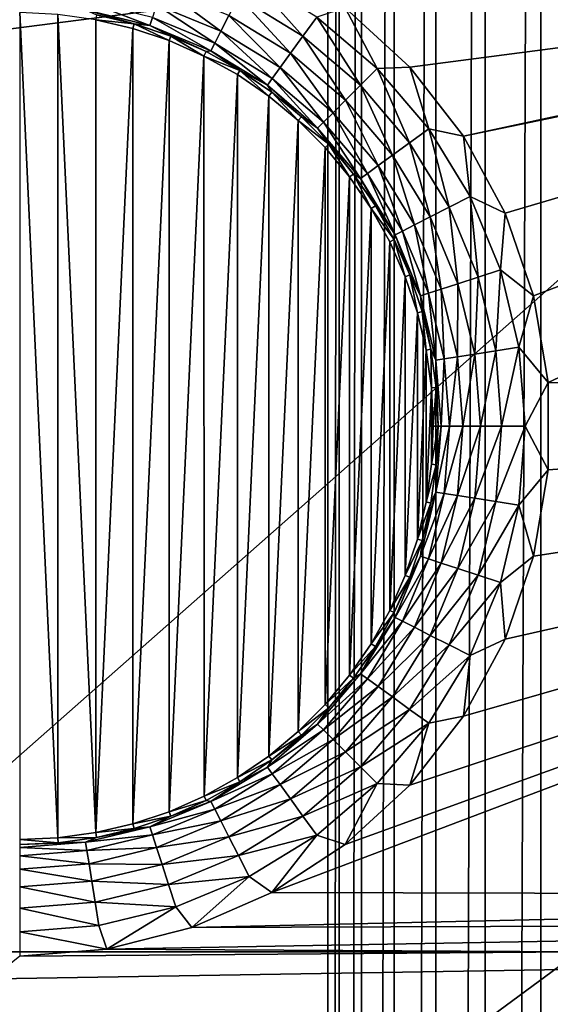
# Model space of a CAD drawing. Header units: metres. Extents: x -206 to 75, y -104 to 104.
# Tile 310 of 656: x -106 to -101.25, y 19.81 to 28.62. Entities that reach past the tile are written whole.
import ezdxf

# ---------------------------------------------------------------- set-up
doc = ezdxf.new("R2010")
doc.units = ezdxf.units.M
doc.layers.add('solid_01_1-CONSUMER_THERM_B_125288', color=7, linetype='CONTINUOUS')

msp = doc.modelspace()

# ---------------------------------------------------------------- linework, layer by layer
at = {"layer": 'solid_01_1-CONSUMER_THERM_B_125288'}
for points in [[(-158.776108, 66.195313), (-102.949013, 67.817345), (-158.757141, -66.251068)], [(-102.949013, 67.817345), (-158.757065, -66.804688), (-158.757141, -66.251068)], [(-102.949013, 67.817345), (-103.148926, 67.301086), (-158.757065, -66.804688)], [(-103.148926, 67.301086), (-103.25058, 66.756882), (-158.757065, -66.804688)], [(-103.25058, 66.756882), (-159.058624, -67.86515), (-158.858719, -67.348892)], [(-103.25058, 66.756882), (-103.250504, 66.203262), (-159.058624, -67.86515)], [(-103.25058, 66.756882), (-158.858719, -67.348892), (-158.757065, -66.804688)], [(-103.250504, 66.203262), (-103.231537, -66.243118), (-159.058624, -67.86515)], [(-103.250504, 66.203262), (-103.148697, 65.659088), (-103.231537, -66.243118)], [(-103.148697, 65.659088), (-103.12989, -65.698914), (-103.231537, -66.243118)], [(-103.148697, 65.659088), (-102.948631, 65.142883), (-103.12989, -65.698914)], [(-102.948631, 65.142883), (-102.92997, -65.182655), (-103.12989, -65.698914)], [(-102.948631, 65.142883), (-102.65712, 64.672234), (-102.92997, -65.182655)], [(-102.65712, 64.672234), (-102.638596, -64.711922), (-102.92997, -65.182655)], [(-102.65712, 64.672234), (-102.284088, 64.263168), (-102.638596, -64.711922)], [(-102.284088, 64.263168), (-102.265686, -64.30275), (-102.638596, -64.711922)], [(-102.284088, 64.263168), (-101.842255, 63.929611), (-102.265686, -64.30275)], [(-101.842255, 63.929611), (-101.823944, -63.969063), (-102.265686, -64.30275)], [(-101.842255, 63.929611), (-101.346649, 63.682919), (-101.823944, -63.969063)], [(-101.346649, 63.682919), (-101.328407, -63.722233), (-101.823944, -63.969063)], [(-101.346649, 63.682919), (-100.814156, 63.531498), (-101.328407, -63.722233)], [(-100.814156, 63.531498), (-100.795959, -63.570656), (-101.328407, -63.722233)], [(-173.500031, -37.518787, 108.5), (-88.500069, 37.481255, 108.5), (-173.500061, 37.481213, 108.5)], [(-173.500031, -37.518787, 108.5), (-88.500031, -37.518745, 108.5), (-88.500069, 37.481255, 108.5)], [(-171.602219, 30.54476, 63.5), (-90.397903, 30.544798, 63.5), (-170.501846, 20.279419, 63.5)], [(-91.49826, 20.279457, 63.5), (-170.501846, 20.279419, 63.5), (-90.397903, 30.544798, 63.5)], [(-101.658005, 26.885599, 6), (-91.989647, 29.742353, 6), (-92.962639, 29.456203, 6)], [(-101.658005, 26.885599, 6), (-101.40377, 26.144926, 6), (-91.989647, 29.742353, 6)], [(-101.40377, 26.144926, 6), (-101.274918, 25.372509, 6), (-91.989647, 29.742353, 6)], [(-101.274918, 25.372509, 6), (-91.992249, 25.261805, 6), (-91.989647, 29.742353, 6)], [(-102.030678, 27.574324, 6), (-92.962639, 29.456203, 6), (-93.977882, 29.308924, 6)], [(-102.030678, 27.574324, 6), (-101.658005, 26.885599, 6), (-92.962639, 29.456203, 6)], [(-103.087761, 28.722706, 6), (-102.511642, 28.192312, 6), (-93.977882, 29.308924, 6)], [(-102.511642, 28.192312, 6), (-102.030678, 27.574324, 6), (-93.977882, 29.308924, 6)], [(-103.466423, 28.468498, 6.097567), (-103.947533, 29.009571, 6.024549), (-104.043144, 28.821913, 6.097567)], [(-103.466423, 28.468498, 6.097567), (-103.342628, 28.638889, 6.024549), (-103.947533, 29.009571, 6.024549)], [(-104.726517, 28.90081, 6.215427), (-104.775467, 28.750168, 6.372272), (-104.200951, 28.512197, 6.372272)], [(-104.129044, 28.65333, 6.215427), (-104.726517, 28.90081, 6.215427), (-104.200951, 28.512197, 6.372272)], [(-104.043144, 28.821913, 6.097567), (-104.129044, 28.65333, 6.215427), (-103.577637, 28.315428, 6.215427)], [(-103.466423, 28.468498, 6.097567), (-104.043144, 28.821913, 6.097567), (-103.577637, 28.315428, 6.215427)], [(-105.398857, 28.777092, 6.560308), (-105.410606, 28.702929, 6.770193), (-104.835663, 28.564898, 6.770193)], [(-104.812462, 28.636311, 6.560308), (-105.398857, 28.777092, 6.560308), (-104.835663, 28.564898, 6.770193)], [(-104.775467, 28.750168, 6.372272), (-104.812462, 28.636311, 6.560308), (-104.255302, 28.405529, 6.560308)], [(-104.200951, 28.512197, 6.372272), (-104.775467, 28.750168, 6.372272), (-104.255302, 28.405529, 6.560308)], [(-103.342628, 28.638889, 6.024549), (-102.803169, 28.178143, 6.024549), (-103.087761, 28.722706, 6)], [(-102.803169, 28.178143, 6.024549), (-102.511642, 28.192312, 6), (-103.087761, 28.722706, 6)], [(-105.659187, 21.299355, 12), (-105.659195, 28.663137, 12), (-106.000061, 28.678885, 12)], [(-106.000061, 21.283606, 12), (-105.659187, 21.299355, 12), (-106.000061, 28.678885, 12)], [(-105.320404, 21.346605, 12), (-105.320427, 28.615889, 12), (-105.659195, 28.663137, 12)], [(-105.659187, 21.299355, 12), (-105.320404, 21.346605, 12), (-105.659195, 28.663137, 12)], [(-105.410606, 28.702929, 6.770193), (-105.312569, 28.658886, 6.991273), (-104.976181, 28.579767, 6.991273)], [(-104.835663, 28.564898, 6.770193), (-105.410606, 28.702929, 6.770193), (-104.976181, 28.579767, 6.991273)], [(-104.976181, 28.579767, 6.991273), (-105.312569, 28.658886, 6.991273), (-105.320427, 28.615889, 12)], [(-104.812462, 28.636311, 6.560308), (-104.835663, 28.564898, 6.770193), (-104.289391, 28.338625, 6.770193)], [(-104.255302, 28.405529, 6.560308), (-104.812462, 28.636311, 6.560308), (-104.289391, 28.338625, 6.770193)], [(-104.129044, 28.65333, 6.215427), (-104.200951, 28.512197, 6.372272), (-103.670738, 28.187283, 6.372272)], [(-103.577637, 28.315428, 6.215427), (-104.129044, 28.65333, 6.215427), (-103.670738, 28.187283, 6.372272)], [(-102.952095, 28.029217, 6.097567), (-103.342628, 28.638889, 6.024549), (-103.466423, 28.468498, 6.097567)], [(-102.952095, 28.029217, 6.097567), (-102.803169, 28.178143, 6.024549), (-103.342628, 28.638889, 6.024549)], [(-105.320404, 21.346605, 12), (-104.988022, 28.537695, 12), (-105.320427, 28.615889, 12)], [(-104.976181, 28.579767, 6.991273), (-105.320427, 28.615889, 12), (-104.988022, 28.537695, 12)], [(-105.320404, 21.346605, 12), (-104.987976, 21.424807, 12), (-104.988022, 28.537695, 12)], [(-104.976181, 28.579767, 6.991273), (-104.988022, 28.537695, 12), (-104.664642, 28.429304, 12)], [(-104.987976, 21.424807, 12), (-104.664642, 28.429304, 12), (-104.988022, 28.537695, 12)], [(-104.648514, 28.469944, 6.991273), (-104.976181, 28.579767, 6.991273), (-104.664642, 28.429304, 12)], [(-104.835663, 28.564898, 6.770193), (-104.976181, 28.579767, 6.991273), (-104.648514, 28.469944, 6.991273)], [(-104.835663, 28.564898, 6.770193), (-104.648514, 28.469944, 6.991273), (-104.332382, 28.330357, 6.991273)], [(-104.289391, 28.338625, 6.770193), (-104.835663, 28.564898, 6.770193), (-104.332382, 28.330357, 6.991273)], [(-104.648514, 28.469944, 6.991273), (-104.664642, 28.429304, 12), (-104.351753, 28.291164, 12)], [(-104.332382, 28.330357, 6.991273), (-104.648514, 28.469944, 6.991273), (-104.351753, 28.291164, 12)], [(-104.200951, 28.512197, 6.372272), (-104.255302, 28.405529, 6.560308), (-103.741112, 28.090429, 6.560308)], [(-103.670738, 28.187283, 6.372272), (-104.200951, 28.512197, 6.372272), (-103.741112, 28.090429, 6.560308)], [(-103.466423, 28.468498, 6.097567), (-103.577637, 28.315428, 6.215427), (-103.085884, 27.895428, 6.215427)], [(-102.952095, 28.029217, 6.097567), (-103.466423, 28.468498, 6.097567), (-103.085884, 27.895428, 6.215427)], [(-104.987976, 21.424807, 12), (-104.664604, 21.533201, 12), (-104.664642, 28.429304, 12)], [(-104.664604, 21.533201, 12), (-104.351753, 28.291164, 12), (-104.664642, 28.429304, 12)], [(-104.255302, 28.405529, 6.560308), (-104.289391, 28.338625, 6.770193), (-103.78524, 28.029682, 6.770193)], [(-103.741112, 28.090429, 6.560308), (-104.255302, 28.405529, 6.560308), (-103.78524, 28.029682, 6.770193)], [(-104.664604, 21.533201, 12), (-104.351692, 21.671358, 12), (-104.351753, 28.291164, 12)], [(-104.030479, 28.162197, 6.991273), (-104.332382, 28.330357, 6.991273), (-104.351753, 28.291164, 12)], [(-104.351692, 21.671358, 12), (-104.053391, 28.124981, 12), (-104.351753, 28.291164, 12)], [(-104.030479, 28.162197, 6.991273), (-104.351753, 28.291164, 12), (-104.053391, 28.124981, 12)], [(-104.289391, 28.338625, 6.770193), (-104.332382, 28.330357, 6.991273), (-104.030479, 28.162197, 6.991273)], [(-103.78524, 28.029682, 6.770193), (-104.289391, 28.338625, 6.770193), (-104.030479, 28.162197, 6.991273)], [(-103.577637, 28.315428, 6.215427), (-103.670738, 28.187283, 6.372272), (-103.197884, 27.783424, 6.372272)], [(-103.085884, 27.895428, 6.215427), (-103.577637, 28.315428, 6.215427), (-103.197884, 27.783424, 6.372272)], [(-103.670738, 28.187283, 6.372272), (-103.741112, 28.090429, 6.560308), (-103.282539, 27.698772, 6.560308)], [(-103.197884, 27.783424, 6.372272), (-103.670738, 28.187283, 6.372272), (-103.282539, 27.698772, 6.560308)], [(-102.51281, 27.514883, 6.097567), (-102.803169, 28.178143, 6.024549), (-102.952095, 28.029217, 6.097567)], [(-102.803169, 28.178143, 6.024549), (-102.342422, 27.63868, 6.024549), (-102.511642, 28.192312, 6)], [(-102.51281, 27.514883, 6.097567), (-102.342422, 27.63868, 6.024549), (-102.803169, 28.178143, 6.024549)], [(-102.342422, 27.63868, 6.024549), (-102.030678, 27.574324, 6), (-102.511642, 28.192312, 6)], [(-104.351692, 21.671358, 12), (-104.053291, 21.837572, 12), (-104.053391, 28.124981, 12)], [(-104.030479, 28.162197, 6.991273), (-104.053391, 28.124981, 12), (-103.771988, 27.932201, 12)], [(-104.053291, 21.837572, 12), (-103.771988, 27.932201, 12), (-104.053391, 28.124981, 12)], [(-103.745384, 27.966898, 6.991273), (-104.030479, 28.162197, 6.991273), (-103.771988, 27.932201, 12)], [(-103.78524, 28.029682, 6.770193), (-104.030479, 28.162197, 6.991273), (-103.745384, 27.966898, 6.991273)], [(-103.741112, 28.090429, 6.560308), (-103.78524, 28.029682, 6.770193), (-103.335632, 27.645678, 6.770193)], [(-103.282539, 27.698772, 6.560308), (-103.741112, 28.090429, 6.560308), (-103.335632, 27.645678, 6.770193)], [(-103.78524, 28.029682, 6.770193), (-103.745384, 27.966898, 6.991273), (-103.479523, 27.746126, 6.991273)], [(-103.335632, 27.645678, 6.770193), (-103.78524, 28.029682, 6.770193), (-103.479523, 27.746126, 6.991273)], [(-102.952095, 28.029217, 6.097567), (-103.085884, 27.895428, 6.215427), (-102.665878, 27.403671, 6.215427)], [(-102.51281, 27.514883, 6.097567), (-102.952095, 28.029217, 6.097567), (-102.665878, 27.403671, 6.215427)], [(-104.053291, 21.837572, 12), (-103.771896, 22.030357, 12), (-103.771988, 27.932201, 12)], [(-103.745384, 27.966898, 6.991273), (-103.771988, 27.932201, 12), (-103.508904, 27.713743, 12)], [(-103.771896, 22.030357, 12), (-103.508904, 27.713743, 12), (-103.771988, 27.932201, 12)], [(-103.479523, 27.746126, 6.991273), (-103.745384, 27.966898, 6.991273), (-103.508904, 27.713743, 12)], [(-103.085884, 27.895428, 6.215427), (-103.197884, 27.783424, 6.372272), (-102.794029, 27.310568, 6.372272)], [(-102.665878, 27.403671, 6.215427), (-103.085884, 27.895428, 6.215427), (-102.794029, 27.310568, 6.372272)], [(-103.235161, 27.501766, 6.991273), (-103.479523, 27.746126, 6.991273), (-103.508904, 27.713743, 12)], [(-103.335632, 27.645678, 6.770193), (-103.479523, 27.746126, 6.991273), (-103.235161, 27.501766, 6.991273)], [(-103.197884, 27.783424, 6.372272), (-103.282539, 27.698772, 6.560308), (-102.890877, 27.2402, 6.560308)], [(-102.794029, 27.310568, 6.372272), (-103.197884, 27.783424, 6.372272), (-102.890877, 27.2402, 6.560308)], [(-103.771896, 22.030357, 12), (-103.508812, 22.248831, 12), (-103.508904, 27.713743, 12)], [(-103.508812, 22.248831, 12), (-103.267433, 27.472294, 12), (-103.508904, 27.713743, 12)], [(-103.235161, 27.501766, 6.991273), (-103.508904, 27.713743, 12), (-103.267433, 27.472294, 12)], [(-103.282539, 27.698772, 6.560308), (-103.335632, 27.645678, 6.770193), (-102.951622, 27.196066, 6.770193)], [(-102.890877, 27.2402, 6.560308), (-103.282539, 27.698772, 6.560308), (-102.951622, 27.196066, 6.770193)], [(-103.335632, 27.645678, 6.770193), (-103.235161, 27.501766, 6.991273), (-103.014389, 27.235903, 6.991273)], [(-102.951622, 27.196066, 6.770193), (-103.335632, 27.645678, 6.770193), (-103.014389, 27.235903, 6.991273)], [(-102.159393, 26.938164, 6.097567), (-102.342422, 27.63868, 6.024549), (-102.51281, 27.514883, 6.097567)], [(-102.342422, 27.63868, 6.024549), (-101.971741, 27.033781, 6.024549), (-102.030678, 27.574324, 6)], [(-102.159393, 26.938164, 6.097567), (-101.971741, 27.033781, 6.024549), (-102.342422, 27.63868, 6.024549)], [(-101.971741, 27.033781, 6.024549), (-101.658005, 26.885599, 6), (-102.030678, 27.574324, 6)], [(-103.235161, 27.501766, 6.991273), (-103.267433, 27.472294, 12), (-103.049461, 27.209808, 12)], [(-103.014389, 27.235903, 6.991273), (-103.235161, 27.501766, 6.991273), (-103.049461, 27.209808, 12)], [(-102.51281, 27.514883, 6.097567), (-102.665878, 27.403671, 6.215427), (-102.32798, 26.852266, 6.215427)], [(-102.159393, 26.938164, 6.097567), (-102.51281, 27.514883, 6.097567), (-102.32798, 26.852266, 6.215427)], [(-103.508812, 22.248831, 12), (-103.267288, 22.490355, 12), (-103.267433, 27.472294, 12)], [(-103.267288, 22.490355, 12), (-103.049461, 27.209808, 12), (-103.267433, 27.472294, 12)], [(-102.665878, 27.403671, 6.215427), (-102.794029, 27.310568, 6.372272), (-102.469109, 26.780355, 6.372272)], [(-102.32798, 26.852266, 6.215427), (-102.665878, 27.403671, 6.215427), (-102.469109, 26.780355, 6.372272)], [(-102.794029, 27.310568, 6.372272), (-102.890877, 27.2402, 6.560308), (-102.575775, 26.726006, 6.560308)], [(-102.469109, 26.780355, 6.372272), (-102.794029, 27.310568, 6.372272), (-102.575775, 26.726006, 6.560308)], [(-103.267288, 22.490355, 12), (-103.049347, 22.752834, 12), (-103.049461, 27.209808, 12)], [(-103.014389, 27.235903, 6.991273), (-103.049461, 27.209808, 12), (-102.856232, 26.927721, 12)], [(-103.049347, 22.752834, 12), (-102.856232, 26.927721, 12), (-103.049461, 27.209808, 12)], [(-102.819092, 26.950802, 6.991273), (-103.014389, 27.235903, 6.991273), (-102.856232, 26.927721, 12)], [(-102.951622, 27.196066, 6.770193), (-103.014389, 27.235903, 6.991273), (-102.819092, 26.950802, 6.991273)], [(-102.890877, 27.2402, 6.560308), (-102.951622, 27.196066, 6.770193), (-102.642685, 26.691917, 6.770193)], [(-102.575775, 26.726006, 6.560308), (-102.890877, 27.2402, 6.560308), (-102.642685, 26.691917, 6.770193)], [(-102.642685, 26.691917, 6.770193), (-102.951622, 27.196066, 6.770193), (-102.819092, 26.950802, 6.991273)], [(-101.900551, 26.313259, 6.097567), (-101.971741, 27.033781, 6.024549), (-102.159393, 26.938164, 6.097567)], [(-101.971741, 27.033781, 6.024549), (-101.700249, 26.378342, 6.024549), (-101.658005, 26.885599, 6)], [(-101.900551, 26.313259, 6.097567), (-101.700249, 26.378342, 6.024549), (-101.971741, 27.033781, 6.024549)], [(-102.65094, 26.648899, 6.991273), (-102.819092, 26.950802, 6.991273), (-102.856232, 26.927721, 12)], [(-102.642685, 26.691917, 6.770193), (-102.819092, 26.950802, 6.991273), (-102.65094, 26.648899, 6.991273)], [(-103.049347, 22.752834, 12), (-102.856148, 23.034903, 12), (-102.856232, 26.927721, 12)], [(-102.856148, 23.034903, 12), (-102.690025, 26.629339, 12), (-102.856232, 26.927721, 12)], [(-102.65094, 26.648899, 6.991273), (-102.856232, 26.927721, 12), (-102.690025, 26.629339, 12)], [(-102.159393, 26.938164, 6.097567), (-102.32798, 26.852266, 6.215427), (-102.080498, 26.254791, 6.215427)], [(-101.900551, 26.313259, 6.097567), (-102.159393, 26.938164, 6.097567), (-102.080498, 26.254791, 6.215427)], [(-101.700249, 26.378342, 6.024549), (-101.40377, 26.144926, 6), (-101.658005, 26.885599, 6)], [(-102.469109, 26.780355, 6.372272), (-102.575775, 26.726006, 6.560308), (-102.344994, 26.16885, 6.560308)], [(-102.32798, 26.852266, 6.215427), (-102.469109, 26.780355, 6.372272), (-102.23114, 26.205843, 6.372272)], [(-102.23114, 26.205843, 6.372272), (-102.469109, 26.780355, 6.372272), (-102.344994, 26.16885, 6.560308)], [(-102.080498, 26.254791, 6.215427), (-102.32798, 26.852266, 6.215427), (-102.23114, 26.205843, 6.372272)], [(-102.642685, 26.691917, 6.770193), (-102.65094, 26.648899, 6.991273), (-102.511353, 26.332767, 6.991273)], [(-102.575775, 26.726006, 6.560308), (-102.642685, 26.691917, 6.770193), (-102.416412, 26.145647, 6.770193)], [(-102.416412, 26.145647, 6.770193), (-102.642685, 26.691917, 6.770193), (-102.511353, 26.332767, 6.991273)], [(-102.344994, 26.16885, 6.560308), (-102.575775, 26.726006, 6.560308), (-102.416412, 26.145647, 6.770193)], [(-102.856148, 23.034903, 12), (-102.689911, 23.333401, 12), (-102.690025, 26.629339, 12)], [(-102.65094, 26.648899, 6.991273), (-102.690025, 26.629339, 12), (-102.552231, 26.317301, 12)], [(-102.689911, 23.333401, 12), (-102.552231, 26.317301, 12), (-102.690025, 26.629339, 12)], [(-102.511353, 26.332767, 6.991273), (-102.65094, 26.648899, 6.991273), (-102.552231, 26.317301, 12)], [(-102.511353, 26.332767, 6.991273), (-102.552231, 26.317301, 12), (-102.443573, 25.993114, 12)], [(-102.401535, 26.005104, 6.991273), (-102.511353, 26.332767, 6.991273), (-102.443573, 25.993114, 12)], [(-102.416412, 26.145647, 6.770193), (-102.511353, 26.332767, 6.991273), (-102.401535, 26.005104, 6.991273)], [(-101.742653, 25.655556, 6.097567), (-101.700249, 26.378342, 6.024549), (-101.900551, 26.313259, 6.097567)], [(-101.742653, 25.655556, 6.097567), (-101.53463, 25.688501, 6.024549), (-101.700249, 26.378342, 6.024549)], [(-101.700249, 26.378342, 6.024549), (-101.53463, 25.688501, 6.024549), (-101.40377, 26.144926, 6)], [(-102.689911, 23.333401, 12), (-102.552155, 23.645391, 12), (-102.552231, 26.317301, 12)], [(-102.552155, 23.645391, 12), (-102.443573, 25.993114, 12), (-102.552231, 26.317301, 12)], [(-102.080498, 26.254791, 6.215427), (-102.23114, 26.205843, 6.372272), (-102.085976, 25.601177, 6.372272)], [(-101.929527, 25.625957, 6.215427), (-102.080498, 26.254791, 6.215427), (-102.085976, 25.601177, 6.372272)], [(-101.900551, 26.313259, 6.097567), (-102.080498, 26.254791, 6.215427), (-101.929527, 25.625957, 6.215427)], [(-101.742653, 25.655556, 6.097567), (-101.900551, 26.313259, 6.097567), (-101.929527, 25.625957, 6.215427)], [(-102.344994, 26.16885, 6.560308), (-102.416412, 26.145647, 6.770193), (-102.278374, 25.570704, 6.770193)], [(-102.23114, 26.205843, 6.372272), (-102.344994, 26.16885, 6.560308), (-102.204216, 25.582451, 6.560308)], [(-102.204216, 25.582451, 6.560308), (-102.344994, 26.16885, 6.560308), (-102.278374, 25.570704, 6.770193)], [(-102.085976, 25.601177, 6.372272), (-102.23114, 26.205843, 6.372272), (-102.204216, 25.582451, 6.560308)], [(-102.416412, 26.145647, 6.770193), (-102.401535, 26.005104, 6.991273), (-102.322411, 25.668707, 6.991273)], [(-102.278374, 25.570704, 6.770193), (-102.416412, 26.145647, 6.770193), (-102.322411, 25.668707, 6.991273)], [(-101.53463, 25.688501, 6.024549), (-101.274918, 25.372509, 6), (-101.40377, 26.144926, 6)], [(-102.552155, 23.645391, 12), (-102.443527, 23.969532, 12), (-102.443573, 25.993114, 12)], [(-102.401535, 26.005104, 6.991273), (-102.443573, 25.993114, 12), (-102.365349, 25.660471, 12)], [(-102.443527, 23.969532, 12), (-102.365349, 25.660471, 12), (-102.443573, 25.993114, 12)], [(-102.322411, 25.668707, 6.991273), (-102.401535, 26.005104, 6.991273), (-102.365349, 25.660471, 12)], [(-102.443527, 23.969532, 12), (-102.365303, 24.302261, 12), (-102.365349, 25.660471, 12)], [(-102.322411, 25.668707, 6.991273), (-102.365349, 25.660471, 12), (-102.31823, 25.322832, 12)], [(-102.365303, 24.302261, 12), (-102.31823, 25.322832, 12), (-102.365349, 25.660471, 12)], [(-102.274673, 25.326445, 6.991273), (-102.322411, 25.668707, 6.991273), (-102.31823, 25.322832, 12)], [(-102.278374, 25.570704, 6.770193), (-102.322411, 25.668707, 6.991273), (-102.274673, 25.326445, 6.991273)], [(-101.929527, 25.625957, 6.215427), (-102.085976, 25.601177, 6.372272), (-102.037186, 24.981247, 6.372272)], [(-101.878784, 24.981247, 6.215427), (-101.929527, 25.625957, 6.215427), (-102.037186, 24.981247, 6.372272)], [(-101.742653, 25.655556, 6.097567), (-101.929527, 25.625957, 6.215427), (-101.878784, 24.981247, 6.215427)], [(-101.689583, 24.981247, 6.097567), (-101.742653, 25.655556, 6.097567), (-101.878784, 24.981247, 6.215427)], [(-101.689583, 24.981247, 6.097567), (-101.53463, 25.688501, 6.024549), (-101.742653, 25.655556, 6.097567)], [(-101.689583, 24.981247, 6.097567), (-101.478966, 24.981247, 6.024549), (-101.53463, 25.688501, 6.024549)], [(-101.53463, 25.688501, 6.024549), (-101.478966, 24.981247, 6.024549), (-101.274918, 25.372509, 6)], [(-102.204216, 25.582451, 6.560308), (-102.278374, 25.570704, 6.770193), (-102.231987, 24.981247, 6.770193)], [(-102.278374, 25.570704, 6.770193), (-102.274673, 25.326445, 6.991273), (-102.258713, 24.981237, 6.991273)], [(-102.231987, 24.981247, 6.770193), (-102.278374, 25.570704, 6.770193), (-102.258713, 24.981237, 6.991273)], [(-102.156898, 24.981247, 6.560308), (-102.204216, 25.582451, 6.560308), (-102.231987, 24.981247, 6.770193)], [(-102.085976, 25.601177, 6.372272), (-102.204216, 25.582451, 6.560308), (-102.156898, 24.981247, 6.560308)], [(-102.037186, 24.981247, 6.372272), (-102.085976, 25.601177, 6.372272), (-102.156898, 24.981247, 6.560308)], [(-101.478966, 24.981247, 6.024549), (-101.274971, 24.589418, 6), (-101.274918, 25.372509, 6)], [(-101.274918, 25.372509, 6), (-101.274971, 24.589418, 6), (-91.992249, 25.261805, 6)], [(-102.365303, 24.302261, 12), (-102.318214, 24.639877, 12), (-102.31823, 25.322832, 12)], [(-102.274673, 25.326445, 6.991273), (-102.31823, 25.322832, 12), (-102.302422, 24.981325, 12)], [(-102.318214, 24.639877, 12), (-102.302422, 24.981325, 12), (-102.31823, 25.322832, 12)], [(-102.258713, 24.981237, 6.991273), (-102.274673, 25.326445, 6.991273), (-102.302422, 24.981325, 12)], [(-103.74382, 20.811186, 6), (-91.994858, 20.781256, 6), (-91.992249, 25.261805, 6)], [(-103.088203, 21.239439, 6), (-103.74382, 20.811186, 6), (-91.992249, 25.261805, 6)], [(-102.512024, 21.769764, 6), (-103.088203, 21.239439, 6), (-91.992249, 25.261805, 6)], [(-102.030991, 22.387693, 6), (-102.512024, 21.769764, 6), (-91.992249, 25.261805, 6)], [(-101.658226, 23.076374, 6), (-102.030991, 22.387693, 6), (-91.992249, 25.261805, 6)], [(-101.403908, 23.817017, 6), (-101.658226, 23.076374, 6), (-91.992249, 25.261805, 6)], [(-101.274971, 24.589418, 6), (-101.403908, 23.817017, 6), (-91.992249, 25.261805, 6)], [(-102.258713, 24.981237, 6.991273), (-102.302422, 24.981325, 12), (-102.318214, 24.639877, 12)], [(-102.274673, 24.63603, 6.991273), (-102.258713, 24.981237, 6.991273), (-102.318214, 24.639877, 12)], [(-102.278374, 24.39179, 6.770193), (-102.231987, 24.981247, 6.770193), (-102.274673, 24.63603, 6.991273)], [(-102.156898, 24.981247, 6.560308), (-102.231987, 24.981247, 6.770193), (-102.278374, 24.39179, 6.770193)], [(-102.204216, 24.380043, 6.560308), (-102.156898, 24.981247, 6.560308), (-102.278374, 24.39179, 6.770193)], [(-102.231987, 24.981247, 6.770193), (-102.258713, 24.981237, 6.991273), (-102.274673, 24.63603, 6.991273)], [(-102.037186, 24.981247, 6.372272), (-102.156898, 24.981247, 6.560308), (-102.204216, 24.380043, 6.560308)], [(-102.085968, 24.361317, 6.372272), (-102.037186, 24.981247, 6.372272), (-102.204216, 24.380043, 6.560308)], [(-101.878784, 24.981247, 6.215427), (-102.037186, 24.981247, 6.372272), (-102.085968, 24.361317, 6.372272)], [(-101.929527, 24.336538, 6.215427), (-101.878784, 24.981247, 6.215427), (-102.085968, 24.361317, 6.372272)], [(-101.689583, 24.981247, 6.097567), (-101.878784, 24.981247, 6.215427), (-101.929527, 24.336538, 6.215427)], [(-101.742645, 24.30694, 6.097567), (-101.689583, 24.981247, 6.097567), (-101.929527, 24.336538, 6.215427)], [(-101.742645, 24.30694, 6.097567), (-101.53463, 24.273993, 6.024549), (-101.478966, 24.981247, 6.024549)], [(-101.742645, 24.30694, 6.097567), (-101.478966, 24.981247, 6.024549), (-101.689583, 24.981247, 6.097567)], [(-101.478966, 24.981247, 6.024549), (-101.53463, 24.273993, 6.024549), (-101.274971, 24.589418, 6)], [(-102.274673, 24.63603, 6.991273), (-102.318214, 24.639877, 12), (-102.365303, 24.302261, 12)], [(-102.322418, 24.293768, 6.991273), (-102.274673, 24.63603, 6.991273), (-102.365303, 24.302261, 12)], [(-102.278374, 24.39179, 6.770193), (-102.274673, 24.63603, 6.991273), (-102.322418, 24.293768, 6.991273)], [(-101.53463, 24.273993, 6.024549), (-101.403908, 23.817017, 6), (-101.274971, 24.589418, 6)], [(-102.416405, 23.816847, 6.770193), (-102.278374, 24.39179, 6.770193), (-102.401535, 23.957371, 6.991273)], [(-102.204216, 24.380043, 6.560308), (-102.278374, 24.39179, 6.770193), (-102.416405, 23.816847, 6.770193)], [(-102.278374, 24.39179, 6.770193), (-102.322418, 24.293768, 6.991273), (-102.401535, 23.957371, 6.991273)], [(-102.344994, 23.793644, 6.560308), (-102.204216, 24.380043, 6.560308), (-102.416405, 23.816847, 6.770193)], [(-102.085968, 24.361317, 6.372272), (-102.204216, 24.380043, 6.560308), (-102.344994, 23.793644, 6.560308)], [(-102.23114, 23.756651, 6.372272), (-102.085968, 24.361317, 6.372272), (-102.344994, 23.793644, 6.560308)], [(-101.929527, 24.336538, 6.215427), (-102.085968, 24.361317, 6.372272), (-102.23114, 23.756651, 6.372272)], [(-102.080498, 23.707703, 6.215427), (-101.929527, 24.336538, 6.215427), (-102.23114, 23.756651, 6.372272)], [(-101.742645, 24.30694, 6.097567), (-101.929527, 24.336538, 6.215427), (-102.080498, 23.707703, 6.215427)], [(-101.900551, 23.649235, 6.097567), (-101.742645, 24.30694, 6.097567), (-102.080498, 23.707703, 6.215427)], [(-101.900551, 23.649235, 6.097567), (-101.53463, 24.273993, 6.024549), (-101.742645, 24.30694, 6.097567)], [(-102.322418, 24.293768, 6.991273), (-102.365303, 24.302261, 12), (-102.443527, 23.969532, 12)], [(-102.401535, 23.957371, 6.991273), (-102.322418, 24.293768, 6.991273), (-102.443527, 23.969532, 12)], [(-101.900551, 23.649235, 6.097567), (-101.700241, 23.584152, 6.024549), (-101.53463, 24.273993, 6.024549)], [(-101.53463, 24.273993, 6.024549), (-101.700241, 23.584152, 6.024549), (-101.403908, 23.817017, 6)], [(-102.401535, 23.957371, 6.991273), (-102.443527, 23.969532, 12), (-102.552155, 23.645391, 12)], [(-102.51136, 23.629709, 6.991273), (-102.401535, 23.957371, 6.991273), (-102.552155, 23.645391, 12)], [(-102.416405, 23.816847, 6.770193), (-102.401535, 23.957371, 6.991273), (-102.51136, 23.629709, 6.991273)], [(-102.416405, 23.816847, 6.770193), (-102.51136, 23.629709, 6.991273), (-102.650948, 23.313578, 6.991273)], [(-102.642677, 23.270576, 6.770193), (-102.416405, 23.816847, 6.770193), (-102.650948, 23.313578, 6.991273)], [(-102.344994, 23.793644, 6.560308), (-102.416405, 23.816847, 6.770193), (-102.642677, 23.270576, 6.770193)], [(-102.575775, 23.236488, 6.560308), (-102.344994, 23.793644, 6.560308), (-102.642677, 23.270576, 6.770193)], [(-102.23114, 23.756651, 6.372272), (-102.344994, 23.793644, 6.560308), (-102.575775, 23.236488, 6.560308)], [(-101.700241, 23.584152, 6.024549), (-101.658226, 23.076374, 6), (-101.403908, 23.817017, 6)], [(-102.469109, 23.182138, 6.372272), (-102.23114, 23.756651, 6.372272), (-102.575775, 23.236488, 6.560308)], [(-102.080498, 23.707703, 6.215427), (-102.23114, 23.756651, 6.372272), (-102.469109, 23.182138, 6.372272)], [(-102.32798, 23.110228, 6.215427), (-102.080498, 23.707703, 6.215427), (-102.469109, 23.182138, 6.372272)], [(-101.900551, 23.649235, 6.097567), (-102.080498, 23.707703, 6.215427), (-102.32798, 23.110228, 6.215427)], [(-102.51136, 23.629709, 6.991273), (-102.552155, 23.645391, 12), (-102.689911, 23.333401, 12)], [(-102.650948, 23.313578, 6.991273), (-102.51136, 23.629709, 6.991273), (-102.689911, 23.333401, 12)], [(-102.159393, 23.02433, 6.097567), (-101.900551, 23.649235, 6.097567), (-102.32798, 23.110228, 6.215427)], [(-102.159393, 23.02433, 6.097567), (-101.700241, 23.584152, 6.024549), (-101.900551, 23.649235, 6.097567)], [(-102.159393, 23.02433, 6.097567), (-101.971733, 22.928713, 6.024549), (-101.700241, 23.584152, 6.024549)], [(-101.700241, 23.584152, 6.024549), (-101.971733, 22.928713, 6.024549), (-101.658226, 23.076374, 6)], [(-102.951622, 22.766428, 6.770193), (-102.642677, 23.270576, 6.770193), (-102.819107, 23.011675, 6.991273)], [(-102.575775, 23.236488, 6.560308), (-102.642677, 23.270576, 6.770193), (-102.951622, 22.766428, 6.770193)], [(-102.650948, 23.313578, 6.991273), (-102.689911, 23.333401, 12), (-102.856148, 23.034903, 12)], [(-102.819107, 23.011675, 6.991273), (-102.650948, 23.313578, 6.991273), (-102.856148, 23.034903, 12)], [(-102.642677, 23.270576, 6.770193), (-102.650948, 23.313578, 6.991273), (-102.819107, 23.011675, 6.991273)], [(-102.890877, 22.722292, 6.560308), (-102.575775, 23.236488, 6.560308), (-102.951622, 22.766428, 6.770193)], [(-102.469109, 23.182138, 6.372272), (-102.575775, 23.236488, 6.560308), (-102.890877, 22.722292, 6.560308)], [(-102.794022, 22.651926, 6.372272), (-102.469109, 23.182138, 6.372272), (-102.890877, 22.722292, 6.560308)], [(-102.32798, 23.110228, 6.215427), (-102.469109, 23.182138, 6.372272), (-102.794022, 22.651926, 6.372272)], [(-102.665878, 22.558823, 6.215427), (-102.32798, 23.110228, 6.215427), (-102.794022, 22.651926, 6.372272)], [(-102.159393, 23.02433, 6.097567), (-102.32798, 23.110228, 6.215427), (-102.665878, 22.558823, 6.215427)], [(-101.971733, 22.928713, 6.024549), (-102.030991, 22.387693, 6), (-101.658226, 23.076374, 6)], [(-102.819107, 23.011675, 6.991273), (-102.856148, 23.034903, 12), (-103.049347, 22.752834, 12)], [(-103.014404, 22.726576, 6.991273), (-102.819107, 23.011675, 6.991273), (-103.049347, 22.752834, 12)], [(-102.951622, 22.766428, 6.770193), (-102.819107, 23.011675, 6.991273), (-103.014404, 22.726576, 6.991273)], [(-102.51281, 22.447611, 6.097567), (-102.159393, 23.02433, 6.097567), (-102.665878, 22.558823, 6.215427)], [(-102.51281, 22.447611, 6.097567), (-101.971733, 22.928713, 6.024549), (-102.159393, 23.02433, 6.097567)], [(-102.51281, 22.447611, 6.097567), (-102.342415, 22.323814, 6.024549), (-101.971733, 22.928713, 6.024549)], [(-101.971733, 22.928713, 6.024549), (-102.342415, 22.323814, 6.024549), (-102.030991, 22.387693, 6)], [(-103.335625, 22.316814, 6.770193), (-102.951622, 22.766428, 6.770193), (-103.235176, 22.460712, 6.991273)], [(-102.890877, 22.722292, 6.560308), (-102.951622, 22.766428, 6.770193), (-103.335625, 22.316814, 6.770193)], [(-103.282532, 22.26372, 6.560308), (-102.890877, 22.722292, 6.560308), (-103.335625, 22.316814, 6.770193)], [(-102.794022, 22.651926, 6.372272), (-102.890877, 22.722292, 6.560308), (-103.282532, 22.26372, 6.560308)], [(-103.014404, 22.726576, 6.991273), (-103.049347, 22.752834, 12), (-103.267288, 22.490355, 12)], [(-103.235176, 22.460712, 6.991273), (-103.014404, 22.726576, 6.991273), (-103.267288, 22.490355, 12)], [(-102.951622, 22.766428, 6.770193), (-103.014404, 22.726576, 6.991273), (-103.235176, 22.460712, 6.991273)], [(-103.197884, 22.179068, 6.372272), (-102.794022, 22.651926, 6.372272), (-103.282532, 22.26372, 6.560308)], [(-102.665878, 22.558823, 6.215427), (-102.794022, 22.651926, 6.372272), (-103.197884, 22.179068, 6.372272)], [(-103.085876, 22.067064, 6.215427), (-102.665878, 22.558823, 6.215427), (-103.197884, 22.179068, 6.372272)], [(-102.51281, 22.447611, 6.097567), (-102.665878, 22.558823, 6.215427), (-103.085876, 22.067064, 6.215427)], [(-103.235176, 22.460712, 6.991273), (-103.267288, 22.490355, 12), (-103.508812, 22.248831, 12)], [(-103.47953, 22.216352, 6.991273), (-103.235176, 22.460712, 6.991273), (-103.508812, 22.248831, 12)], [(-103.335625, 22.316814, 6.770193), (-103.235176, 22.460712, 6.991273), (-103.47953, 22.216352, 6.991273)], [(-102.952087, 21.933277, 6.097567), (-102.51281, 22.447611, 6.097567), (-103.085876, 22.067064, 6.215427)], [(-102.952087, 21.933277, 6.097567), (-102.342415, 22.323814, 6.024549), (-102.51281, 22.447611, 6.097567)], [(-102.342415, 22.323814, 6.024549), (-102.512024, 21.769764, 6), (-102.030991, 22.387693, 6)], [(-103.78524, 21.93281, 6.770193), (-103.335625, 22.316814, 6.770193), (-103.745399, 21.995583, 6.991273)], [(-103.282532, 22.26372, 6.560308), (-103.335625, 22.316814, 6.770193), (-103.78524, 21.93281, 6.770193)], [(-103.335625, 22.316814, 6.770193), (-103.47953, 22.216352, 6.991273), (-103.745399, 21.995583, 6.991273)], [(-102.952087, 21.933277, 6.097567), (-102.803162, 21.784351, 6.024549), (-102.342415, 22.323814, 6.024549)], [(-102.342415, 22.323814, 6.024549), (-102.803162, 21.784351, 6.024549), (-102.512024, 21.769764, 6)], [(-103.741104, 21.872063, 6.560308), (-103.282532, 22.26372, 6.560308), (-103.78524, 21.93281, 6.770193)], [(-103.47953, 22.216352, 6.991273), (-103.508812, 22.248831, 12), (-103.771896, 22.030357, 12)], [(-103.745399, 21.995583, 6.991273), (-103.47953, 22.216352, 6.991273), (-103.771896, 22.030357, 12)], [(-103.197884, 22.179068, 6.372272), (-103.282532, 22.26372, 6.560308), (-103.741104, 21.872063, 6.560308)], [(-103.670738, 21.775209, 6.372272), (-103.197884, 22.179068, 6.372272), (-103.741104, 21.872063, 6.560308)], [(-103.085876, 22.067064, 6.215427), (-103.197884, 22.179068, 6.372272), (-103.670738, 21.775209, 6.372272)], [(-103.745399, 21.995583, 6.991273), (-103.771896, 22.030357, 12), (-104.053291, 21.837572, 12)], [(-103.577637, 21.647064, 6.215427), (-103.085876, 22.067064, 6.215427), (-103.670738, 21.775209, 6.372272)], [(-102.952087, 21.933277, 6.097567), (-103.085876, 22.067064, 6.215427), (-103.577637, 21.647064, 6.215427)], [(-104.289391, 21.623867, 6.770193), (-103.78524, 21.93281, 6.770193), (-104.030495, 21.800285, 6.991273)], [(-103.741104, 21.872063, 6.560308), (-103.78524, 21.93281, 6.770193), (-104.289391, 21.623867, 6.770193)], [(-104.030495, 21.800285, 6.991273), (-103.745399, 21.995583, 6.991273), (-104.053291, 21.837572, 12)], [(-103.78524, 21.93281, 6.770193), (-103.745399, 21.995583, 6.991273), (-104.030495, 21.800285, 6.991273)], [(-103.466423, 21.493994, 6.097567), (-102.952087, 21.933277, 6.097567), (-103.577637, 21.647064, 6.215427)], [(-103.466423, 21.493994, 6.097567), (-102.803162, 21.784351, 6.024549), (-102.952087, 21.933277, 6.097567)], [(-104.030495, 21.800285, 6.991273), (-104.053291, 21.837572, 12), (-104.351692, 21.671358, 12)], [(-104.255302, 21.556963, 6.560308), (-103.741104, 21.872063, 6.560308), (-104.289391, 21.623867, 6.770193)], [(-103.670738, 21.775209, 6.372272), (-103.741104, 21.872063, 6.560308), (-104.255302, 21.556963, 6.560308)], [(-104.332397, 21.632126, 6.991273), (-104.030495, 21.800285, 6.991273), (-104.351692, 21.671358, 12)], [(-104.289391, 21.623867, 6.770193), (-104.030495, 21.800285, 6.991273), (-104.332397, 21.632126, 6.991273)], [(-104.200951, 21.450294, 6.372272), (-103.670738, 21.775209, 6.372272), (-104.255302, 21.556963, 6.560308)], [(-103.577637, 21.647064, 6.215427), (-103.670738, 21.775209, 6.372272), (-104.200951, 21.450294, 6.372272)], [(-103.466423, 21.493994, 6.097567), (-103.342628, 21.323605, 6.024549), (-102.803162, 21.784351, 6.024549)], [(-102.803162, 21.784351, 6.024549), (-103.342628, 21.323605, 6.024549), (-103.088203, 21.239439, 6)], [(-102.803162, 21.784351, 6.024549), (-103.088203, 21.239439, 6), (-102.512024, 21.769764, 6)], [(-104.332397, 21.632126, 6.991273), (-104.351692, 21.671358, 12), (-104.664604, 21.533201, 12)], [(-104.835663, 21.397593, 6.770193), (-104.289391, 21.623867, 6.770193), (-104.648529, 21.49254, 6.991273)], [(-104.255302, 21.556963, 6.560308), (-104.289391, 21.623867, 6.770193), (-104.835663, 21.397593, 6.770193)], [(-104.648529, 21.49254, 6.991273), (-104.332397, 21.632126, 6.991273), (-104.664604, 21.533201, 12)], [(-104.289391, 21.623867, 6.770193), (-104.332397, 21.632126, 6.991273), (-104.648529, 21.49254, 6.991273)], [(-104.129036, 21.309164, 6.215427), (-103.577637, 21.647064, 6.215427), (-104.200951, 21.450294, 6.372272)], [(-103.466423, 21.493994, 6.097567), (-103.577637, 21.647064, 6.215427), (-104.129036, 21.309164, 6.215427)], [(-104.648529, 21.49254, 6.991273), (-104.664604, 21.533201, 12), (-104.987976, 21.424807, 12)], [(-104.976189, 21.382719, 6.991273), (-104.648529, 21.49254, 6.991273), (-104.987976, 21.424807, 12)], [(-104.835663, 21.397593, 6.770193), (-104.648529, 21.49254, 6.991273), (-104.976189, 21.382719, 6.991273)], [(-104.812454, 21.326181, 6.560308), (-104.255302, 21.556963, 6.560308), (-104.835663, 21.397593, 6.770193)], [(-104.200951, 21.450294, 6.372272), (-104.255302, 21.556963, 6.560308), (-104.812454, 21.326181, 6.560308)], [(-104.043144, 21.140579, 6.097567), (-103.466423, 21.493994, 6.097567), (-104.129036, 21.309164, 6.215427)], [(-104.043144, 21.140579, 6.097567), (-103.342628, 21.323605, 6.024549), (-103.466423, 21.493994, 6.097567)], [(-105.410599, 21.259562, 6.770193), (-104.835663, 21.397593, 6.770193), (-105.312592, 21.3036, 6.991273)], [(-104.812454, 21.326181, 6.560308), (-104.835663, 21.397593, 6.770193), (-105.410599, 21.259562, 6.770193)], [(-104.976189, 21.382719, 6.991273), (-104.987976, 21.424807, 12), (-105.320404, 21.346605, 12)], [(-104.835663, 21.397593, 6.770193), (-104.976189, 21.382719, 6.991273), (-105.312592, 21.3036, 6.991273)], [(-104.775459, 21.212324, 6.372272), (-104.200951, 21.450294, 6.372272), (-104.812454, 21.326181, 6.560308)], [(-104.129036, 21.309164, 6.215427), (-104.200951, 21.450294, 6.372272), (-104.775459, 21.212324, 6.372272)], [(-105.312592, 21.3036, 6.991273), (-105.320404, 21.346605, 12), (-105.659187, 21.299355, 12)], [(-105.398857, 21.185398, 6.560308), (-104.812454, 21.326181, 6.560308), (-105.410599, 21.259562, 6.770193)], [(-104.775459, 21.212324, 6.372272), (-104.812454, 21.326181, 6.560308), (-105.398857, 21.185398, 6.560308)], [(-105.312592, 21.3036, 6.991273), (-104.976189, 21.382719, 6.991273), (-105.320404, 21.346605, 12)], [(-104.726517, 21.06168, 6.215427), (-104.129036, 21.309164, 6.215427), (-104.775459, 21.212324, 6.372272)], [(-104.043144, 21.140579, 6.097567), (-104.129036, 21.309164, 6.215427), (-104.726517, 21.06168, 6.215427)], [(-104.043144, 21.140579, 6.097567), (-103.947525, 20.952921, 6.024549), (-103.342628, 21.323605, 6.024549)], [(-103.342628, 21.323605, 6.024549), (-103.947525, 20.952921, 6.024549), (-103.74382, 20.811186, 6)], [(-103.342628, 21.323605, 6.024549), (-103.74382, 20.811186, 6), (-103.088203, 21.239439, 6)], [(-105.654854, 21.255856, 6.991273), (-105.659187, 21.299355, 12), (-106.000061, 21.283606, 12)], [(-106.000061, 21.239897, 6.991273), (-105.654854, 21.255856, 6.991273), (-106.000061, 21.283606, 12)], [(-105.410599, 21.259562, 6.770193), (-105.654854, 21.255856, 6.991273), (-106.000061, 21.239897, 6.991273)], [(-106.000061, 21.213171, 6.770193), (-105.410599, 21.259562, 6.770193), (-106.000061, 21.239897, 6.991273)], [(-105.398857, 21.185398, 6.560308), (-105.410599, 21.259562, 6.770193), (-106.000061, 21.213171, 6.770193)], [(-105.654854, 21.255856, 6.991273), (-105.312592, 21.3036, 6.991273), (-105.659187, 21.299355, 12)], [(-105.410599, 21.259562, 6.770193), (-105.312592, 21.3036, 6.991273), (-105.654854, 21.255856, 6.991273)], [(-105.398857, 21.185398, 6.560308), (-106.000061, 21.213171, 6.770193), (-106.000061, 21.138083, 6.560308)], [(-105.380127, 21.067156, 6.372272), (-105.398857, 21.185398, 6.560308), (-106.000061, 21.138083, 6.560308)], [(-105.380127, 21.067156, 6.372272), (-106.000061, 21.138083, 6.560308), (-106.000061, 21.018366, 6.372272)], [(-105.380127, 21.067156, 6.372272), (-104.775459, 21.212324, 6.372272), (-105.398857, 21.185398, 6.560308)], [(-104.726517, 21.06168, 6.215427), (-104.775459, 21.212324, 6.372272), (-105.380127, 21.067156, 6.372272)], [(-104.668045, 20.881735, 6.097567), (-104.043144, 21.140579, 6.097567), (-104.726517, 21.06168, 6.215427)], [(-104.668045, 20.881735, 6.097567), (-103.947525, 20.952921, 6.024549), (-104.043144, 21.140579, 6.097567)], [(-105.355347, 20.910711, 6.215427), (-105.380127, 21.067156, 6.372272), (-106.000061, 21.018366, 6.372272)], [(-105.355347, 20.910711, 6.215427), (-104.726517, 21.06168, 6.215427), (-105.380127, 21.067156, 6.372272)], [(-104.668045, 20.881735, 6.097567), (-104.726517, 21.06168, 6.215427), (-105.355347, 20.910711, 6.215427)], [(-105.355347, 20.910711, 6.215427), (-106.000061, 21.018366, 6.372272), (-106.000061, 20.85997, 6.215427)], [(-105.325752, 20.723835, 6.097567), (-105.355347, 20.910711, 6.215427), (-106.000061, 20.85997, 6.215427)], [(-105.325752, 20.723835, 6.097567), (-104.668045, 20.881735, 6.097567), (-105.355347, 20.910711, 6.215427)], [(-105.325752, 20.723835, 6.097567), (-104.602966, 20.681431, 6.024549), (-104.668045, 20.881735, 6.097567)], [(-104.668045, 20.881735, 6.097567), (-104.602966, 20.681431, 6.024549), (-103.947525, 20.952921, 6.024549)], [(-103.947525, 20.952921, 6.024549), (-104.602966, 20.681431, 6.024549), (-104.460976, 20.496689, 6)], [(-103.947525, 20.952921, 6.024549), (-104.460976, 20.496689, 6), (-103.74382, 20.811186, 6)], [(-105.325752, 20.723835, 6.097567), (-106.000061, 20.85997, 6.215427), (-106.000061, 20.670765, 6.097567)], [(-103.74382, 20.811186, 6), (-104.460976, 20.496689, 6), (-91.994858, 20.781256, 6)], [(-104.460976, 20.496689, 6), (-92.000061, 20.540407, 6.000028), (-91.994858, 20.781256, 6)], [(-105.325752, 20.723835, 6.097567), (-106.000061, 20.670765, 6.097567), (-105.292801, 20.515814, 6.024549)], [(-105.325752, 20.723835, 6.097567), (-105.292801, 20.515814, 6.024549), (-104.602966, 20.681431, 6.024549)], [(-106.000061, 20.670765, 6.097567), (-106.000061, 20.460152, 6.024549), (-105.292801, 20.515814, 6.024549)], [(-104.602966, 20.681431, 6.024549), (-105.292801, 20.515814, 6.024549), (-105.2201, 20.304527, 6)], [(-104.602966, 20.681431, 6.024549), (-105.2201, 20.304527, 6), (-104.460976, 20.496689, 6)], [(-105.2201, 20.304527, 6), (-101.000061, 20.281248, 6), (-92.000061, 20.540407, 6.000028)], [(-104.460976, 20.496689, 6), (-105.2201, 20.304527, 6), (-92.000061, 20.540407, 6.000028)], [(-105.292801, 20.515814, 6.024549), (-106.000061, 20.460152, 6.024549), (-105.2201, 20.304527, 6)], [(-106.000061, 20.460152, 6.024549), (-106.000061, 20.239935, 6), (-105.2201, 20.304527, 6)], [(-170.501846, 18.983009, 63.5), (-91.49826, 20.279457, 63.5), (-91.49826, 18.983047, 63.5)], [(-170.501846, 18.983009, 63.5), (-170.501846, 20.279419, 63.5), (-91.49826, 20.279457, 63.5)], [(-156.000046, -20.277468, 6), (-101.000061, 20.281248, 6), (-106.000061, 20.239935, 6)], [(-156.000046, -20.277468, 6), (-106.000038, -20.277443, 6), (-101.000061, 20.281248, 6)], [(-105.2201, 20.304527, 6), (-106.000061, 20.239935, 6), (-101.000061, 20.281248, 6)], [(-106.000038, -20.277443, 6), (-101.000038, -20.318752, 6), (-101.000061, 20.281248, 6)]]:
    msp.add_3dface(points, dxfattribs=at)

doc.saveas('drawing.dxf')
